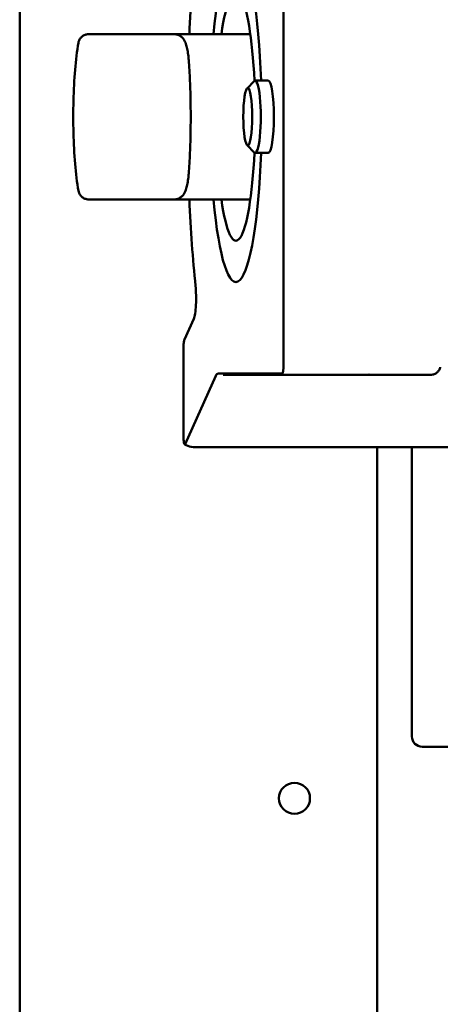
# Model space of a CAD drawing. Header units: millimetres. Extents: x 0 to 14369, y -869 to 2970.
# Tile 306 of 656: x 1663 to 1684, y 850 to 898. Entities that reach past the tile are written whole.
import ezdxf

# ---------------------------------------------------------------- set-up
doc = ezdxf.new("R2010")
doc.units = ezdxf.units.MM
doc.header["$LTSCALE"] = 10
doc.layers.add('Sichtbar (ISO)', color=7, linetype='Continuous', lineweight=50)

msp = doc.modelspace()

# ---------------------------------------------------------------- linework, layer by layer
at = {"layer": 'Sichtbar (ISO)'}
for p, q in [((1663.218, 641.735), (1663.218, 1126.035)), ((1675.988, 880.988), (1675.988, 904.781)), ((1666.554, 896.885), (1666.598, 896.885)), ((1666.598, 896.885), (1667.431, 896.885)), ((1667.431, 896.885), (1667.869, 896.885)), ((1667.869, 896.885), (1668.334, 896.885)), ((1668.334, 896.885), (1670.694, 896.885)), ((1670.694, 896.885), (1674.381, 896.885)), ((1666.061, 896.469), (1666.061, 896.469)), ((1674.224, 894.258), (1674.569, 894.613)), ((1675.246, 894.635), (1674.612, 894.635)), ((1674.224, 891.511), (1674.569, 891.157)), ((1675.246, 891.135), (1674.612, 891.135)), ((1666.061, 889.3), (1666.061, 889.3)), ((1666.57, 888.885), (1666.554, 888.885)), ((1666.598, 888.885), (1666.57, 888.885)), ((1666.598, 888.885), (1666.57, 888.885)), ((1667.431, 888.885), (1666.598, 888.885)), ((1667.869, 888.885), (1667.431, 888.885)), ((1668.334, 888.885), (1667.869, 888.885)), ((1670.694, 888.885), (1668.334, 888.885)), ((1670.694, 888.885), (1674.381, 888.885)), ((1671.19, 882.094), (1671.643, 883.108)), ((1671.141, 881.654), (1671.141, 877.416)), ((1671.234, 877.038), (1672.708, 880.336)), ((1672.815, 880.452), (1675.933, 880.452)), ((1676.177, 880.385), (1673.062, 880.385)), ((1676.177, 880.385), (1676.174, 880.385)), ((1683.091, 880.385), (1676.177, 880.385)), ((1671.275, 876.982), (1671.361, 876.948)), ((1691.228, 876.885), (1671.691, 876.885)), ((1680.518, 654.38), (1680.518, 876.885)), ((1682.199, 876.885), (1682.199, 875.885)), ((1682.199, 862.885), (1682.199, 875.885)), ((1682.699, 862.385), (1695.067, 862.385))]:
    msp.add_line(p, q, dxfattribs=at)
msp.add_circle((1676.518, 859.885), 0.75, dxfattribs=at)
for centre, start, end in [((1671.459, 877.447), 239.5868, 248.3921), ((1682.699, 862.885), 180, 270)]:
    msp.add_arc(centre, 0.5, start, end, dxfattribs=at)
for centre, major_axis, ratio, start_param, end_param in [((1673.681, 892.885), (0, 14.933), 0.156434, 0.990706, 1.299622), ((1673.681, 892.885), (0, 8), 0.156434, 4.932922, 7.330383), ((1673.681, 892.885), (0, 8), 0.156434, 4.932922, 7.330383), ((1673.681, 892.885), (0, 6), 0.156434, 5.00621, 7.124254), ((1674.612, 892.885), (0, 1.75), 0.156434, 2.982538, 6.44224), ((1675.246, 892.885), (0, 1.75), 0.156434, 3.141593, 6.283185), ((1673.681, 892.885), (0, -8), 0.156434, 5.235988, 7.633448), ((1673.681, 892.885), (0, -8), 0.156434, 5.235988, 7.633448), ((1673.681, 892.885), (0, -6), 0.156434, 5.442117, 7.56016), ((1673.681, 892.885), (0, 14.933), 0.156434, 1.841971, 2.150886), ((1671.588, 884.115), (0, -1.067), 0.156434, 0.336675, 2.150886), ((1671.212, 881.685), (0, 0.433), 0.156434, 0.336675, 0.947865), ((1671.249, 881.768), (-0.024, -0.527), 0.199423, 4.394032, 4.940559), ((1675.878, 880.635), (-0.056, -0.707), 0.134637, 1.54277, 2.105121), ((1683.282, 880.833), (0.293, -0.065), 0.286674, 0.000002, 0.001127), ((1672.815, 878.385), (0, 2.067), 0.156434, 0, 0.336675), ((1676.177, 880.685), (0, -0.3), 0.156708, 6.283181, 6.284125), ((1683.117, 880.818), (-0.435, -0.17), 0.917608, 1.167191, 1.167304), ((1671.249, 877.53), (0.024, 0.527), 0.199423, 1.798966, 1.947243), ((1671.197, 877.412), (0, 0.353), 0.156434, 1.774788, 2.040153), ((1671.249, 877.53), (0.024, 0.527), 0.199423, 2.13449, 2.829294), ((1671.212, 877.447), (0, -0.433), 0.156434, 6.00867, 6.61986), ((1671.691, 877.385), (0, -0.5), 0.793566, 6.283164, 6.283226)]:
    msp.add_ellipse(centre, major_axis=major_axis, ratio=ratio, start_param=start_param, end_param=end_param, dxfattribs=at)
msp.add_ellipse((1674.258, 892.885), major_axis=(0, 1.391), ratio=0.156434, dxfattribs=at)
for points, knots in [([(1666.061, 896.469), (1666.07, 896.522), (1666.088, 896.574), (1666.139, 896.669), (1666.172, 896.712), (1666.249, 896.785), (1666.294, 896.815), (1666.391, 896.86), (1666.443, 896.875), (1666.515, 896.883), (1666.535, 896.885), (1666.554, 896.885)], [0, 0, 0, 0, 0.01616325, 0.01616325, 0.03208677, 0.03208677, 0.04801889, 0.04801889, 0.06395071, 0.06395071, 0.06977456, 0.06977456, 0.06977456, 0.06977456]), ([(1670.694, 896.885), (1670.757, 896.885), (1670.819, 896.873), (1670.931, 896.834), (1670.979, 896.806), (1671.067, 896.741), (1671.101, 896.704), (1671.169, 896.621), (1671.194, 896.577), (1671.255, 896.452), (1671.278, 896.378), (1671.32, 896.218), (1671.337, 896.132), (1671.367, 895.947), (1671.379, 895.847), (1671.397, 895.669), (1671.403, 895.595), (1671.408, 895.519)], [0, 0, 0, 0, 0.054527, 0.054527, 0.114648, 0.114648, 0.191567, 0.191567, 0.307508, 0.307508, 0.539364, 0.539364, 0.77122, 0.77122, 1.003076, 1.003076, 1.159279, 1.159279, 1.159279, 1.159279]), ([(1666.061, 896.469), (1665.992, 896.068), (1665.939, 895.628), (1665.859, 894.684), (1665.832, 894.18), (1665.805, 893.148), (1665.805, 892.621), (1665.832, 891.589), (1665.859, 891.085), (1665.939, 890.141), (1665.992, 889.702), (1666.061, 889.3)], [0.739865, 0.739865, 0.739865, 0.739865, 1.072238, 1.072238, 1.40461, 1.40461, 1.736983, 1.736983, 2.069355, 2.069355, 2.401728, 2.401728, 2.401728, 2.401728]), ([(1671.408, 890.251), (1671.431, 890.582), (1671.449, 890.926), (1671.477, 891.627), (1671.486, 891.984), (1671.496, 892.704), (1671.496, 893.066), (1671.486, 893.785), (1671.477, 894.143), (1671.449, 894.843), (1671.431, 895.187), (1671.408, 895.519)], [4.3008721, 4.3008721, 4.3008721, 4.3008721, 4.4654789, 4.4654789, 4.6300856, 4.6300856, 4.7946923, 4.7946923, 4.9592991, 4.9592991, 5.1239058, 5.1239058, 5.1239058, 5.1239058]), ([(1670.694, 888.885), (1670.757, 888.885), (1670.819, 888.896), (1670.931, 888.935), (1670.979, 888.963), (1671.067, 889.028), (1671.101, 889.065), (1671.169, 889.148), (1671.194, 889.193), (1671.255, 889.317), (1671.278, 889.391), (1671.32, 889.551), (1671.337, 889.637), (1671.367, 889.822), (1671.379, 889.922), (1671.397, 890.1), (1671.403, 890.174), (1671.408, 890.251)], [3.141593, 3.141593, 3.141593, 3.141593, 3.19612, 3.19612, 3.256241, 3.256241, 3.33316, 3.33316, 3.449101, 3.449101, 3.680957, 3.680957, 3.912813, 3.912813, 4.144669, 4.144669, 4.300872, 4.300872, 4.300872, 4.300872]), ([(1666.554, 888.885), (1666.537, 888.885), (1666.519, 888.886), (1666.485, 888.889), (1666.468, 888.892), (1666.399, 888.906), (1666.348, 888.926), (1666.256, 888.979), (1666.214, 889.014), (1666.144, 889.094), (1666.114, 889.14), (1666.079, 889.225), (1666.068, 889.262), (1666.061, 889.3)], [0, 0, 0, 0, 0.00521181, 0.00521181, 0.01036775, 0.01036775, 0.02629979, 0.02629979, 0.04222678, 0.04222678, 0.05829356, 0.05829356, 0.06981741, 0.06981741, 0.06981741, 0.06981741]), ([(1675.971, 880.607), (1675.969, 880.585), (1675.967, 880.563), (1675.961, 880.523), (1675.958, 880.505), (1675.951, 880.478), (1675.948, 880.469), (1675.94, 880.455), (1675.936, 880.452), (1675.933, 880.452)], [0.000001, 0.000001, 0.000001, 0.000001, 0.00770548, 0.00770548, 0.01618567, 0.01618567, 0.02341904, 0.02341904, 0.03088693, 0.03088693, 0.03088693, 0.03088693]), ([(1683.575, 880.768), (1683.564, 880.717), (1683.544, 880.667), (1683.49, 880.578), (1683.456, 880.538), (1683.378, 880.471), (1683.333, 880.443), (1683.264, 880.415), (1683.241, 880.407), (1683.218, 880.401)], [0, 0, 0, 0, 0.0157904, 0.0157904, 0.03124481, 0.03124481, 0.04663666, 0.04663666, 0.05372748, 0.05372748, 0.05372748, 0.05372748]), ([(1680.344, 880.385), (1680.314, 880.385), (1680.293, 880.385), (1680.278, 880.385), (1680.276, 880.385), (1680.275, 880.385), (1680.275, 880.385), (1680.275, 880.385), (1680.275, 880.385), (1680.274, 880.385), (1680.274, 880.385), (1680.274, 880.385), (1680.274, 880.385), (1680.273, 880.385), (1680.273, 880.385), (1680.273, 880.385), (1680.272, 880.385), (1680.27, 880.385), (1680.269, 880.385), (1680.219, 880.385), (1680.169, 880.393), (1680.12, 880.409), (1680.117, 880.41), (1680.113, 880.411), (1680.113, 880.412), (1680.112, 880.412), (1680.111, 880.412), (1680.111, 880.412), (1680.111, 880.412), (1680.11, 880.413)], [0, 0, 0, 0, 0.0724544, 0.0724544, 0.0996055, 0.0996055, 0.1021505, 0.1021505, 0.1039609, 0.1039609, 0.1040743, 0.1040743, 0.1041892, 0.1041892, 0.1042462, 0.1042462, 0.1043611, 0.1043611, 0.1048193, 0.1048193, 0.119468, 0.119468, 0.1203768, 0.1203768, 0.120603, 0.120603, 0.1207161, 0.1207161, 0.1207727, 0.1207727, 0.1207727, 0.1207727])]:
    msp.add_open_spline(points, degree=3, knots=knots, dxfattribs=at)
for points in [[(1676.177, 880.385), (1676.176, 880.385), (1676.175, 880.385), (1676.174, 880.385)], [(1683.218, 880.401), (1683.177, 880.39), (1683.133, 880.385), (1683.091, 880.385)], [(1671.691, 876.885), (1671.58, 876.885), (1671.466, 876.906), (1671.361, 876.948)]]:
    msp.add_open_spline(points, degree=3, dxfattribs=at)

doc.saveas('drawing.dxf')
